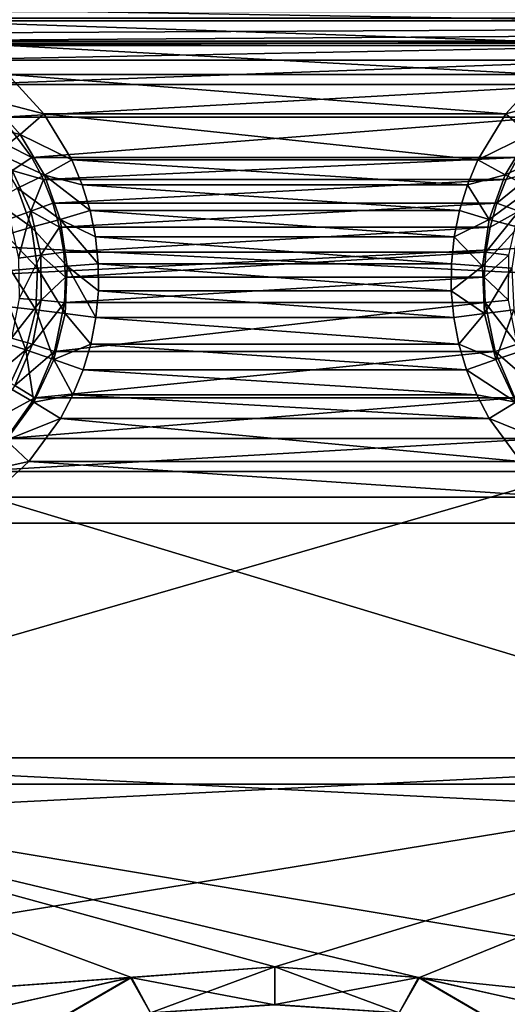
# Model space of a CAD drawing. Header units: metres. Extents: x -109 to 109, y -63 to 140.
# Tile 286 of 480: x -3.71 to 3.38, y 44.41 to 58.73. Entities that reach past the tile are written whole.
import ezdxf

# ---------------------------------------------------------------- set-up
doc = ezdxf.new("R2010")
doc.units = ezdxf.units.M
doc.layers.add('solid_502308_SW0001', color=7, linetype='CONTINUOUS')

msp = doc.modelspace()

# ---------------------------------------------------------------- linework, layer by layer
at = {"layer": 'solid_502308_SW0001'}
for points in [[(-55.98008, 58.843361, -14.315237), (-56.301567, 58.27729, -14.351402), (55.98008, 58.843361, -14.315237)], [(-6.556997, 58.418308, -14.342513), (55.98008, 58.843361, -14.315237), (-56.301567, 58.27729, -14.351402)], [(-6.556997, 58.418308, -14.342513), (6.556997, 58.418308, -14.342513), (55.98008, 58.843361, -14.315237)], [(-5.953861, 58.897896, 14.311686), (5.953861, 58.897896, 14.311686), (5.206099, 58.715946, 14.323489)], [(-5.953861, 58.897896, 14.311686), (5.206099, 58.715946, 14.323489), (-5.206099, 58.715946, 14.323489)], [(-76.5, 51.408573, 18.0905), (76.5, 51.408573, 18.0905), (70.599335, 58.754673, 17.727995)], [(-70.599335, 58.754673, 17.727995), (-76.5, 51.408573, 18.0905), (70.599335, 58.754673, 17.727995)], [(-76.5, 51.408573, -18.0905), (-70.59935, 58.754658, -17.727995), (76.5, 51.408573, -18.0905)], [(-70.59935, 58.754658, -17.727995), (70.599335, 58.754677, -17.727993), (76.5, 51.408573, -18.0905)], [(-5.206099, 58.715946, 14.323489), (5.206099, 58.715946, 14.323489), (4.506425, 58.390358, 14.344281)], [(-5.206099, 58.715946, 14.323489), (4.506425, 58.390358, 14.344281), (-4.506425, 58.390358, 14.344281)], [(-5.839235, 58.354717, -14.346531), (6.556997, 58.418308, -14.342513), (-6.556997, 58.418308, -14.342513)], [(-5.839235, 58.354717, -14.346531), (5.839235, 58.354717, -14.346531), (6.556997, 58.418308, -14.342513)], [(-5.149163, 58.142323, -14.359836), (5.839235, 58.354717, -14.346531), (-5.839235, 58.354717, -14.346531)], [(-5.149163, 58.142323, -14.359836), (5.149163, 58.142323, -14.359836), (5.839235, 58.354717, -14.346531)], [(-4.506425, 58.390358, 14.344281), (4.506425, 58.390358, 14.344281), (3.88187, 57.93256, 14.372799)], [(-4.506425, 58.390358, 14.344281), (3.88187, 57.93256, 14.372799), (-3.88187, 57.93256, 14.372799)], [(-4.517148, 57.789806, -14.38152), (5.149163, 58.142323, -14.359836), (-5.149163, 58.142323, -14.359836)], [(-4.517148, 57.789806, -14.38152), (4.517148, 57.789806, -14.38152), (5.149163, 58.142323, -14.359836)], [(-3.88187, 57.93256, 14.372799), (-3.35695, 57.359375, 14.407325), (-4.160896, 57.570889, 14.342772)], [(-3.88187, 57.93256, 14.372799), (3.88187, 57.93256, 14.372799), (3.35695, 57.359375, 14.407325)], [(-3.88187, 57.93256, 14.372799), (3.35695, 57.359375, 14.407325), (-3.35695, 57.359375, 14.407325)], [(3.35695, 57.359375, 14.407325), (3.88187, 57.93256, 14.372799), (4.159399, 57.572567, 14.343188)], [(-3.970763, 57.31179, -14.410132), (4.517148, 57.789806, -14.38152), (-4.517148, 57.789806, -14.38152)], [(-3.970763, 57.31179, -14.410132), (3.970763, 57.31179, -14.410132), (4.517148, 57.789806, -14.38152)], [(-4.160896, 57.570889, 14.342772), (-3.702231, 57.061104, 14.372733), (-4.449927, 57.243298, 14.208779)], [(-3.35695, 57.359375, 14.407325), (-3.702231, 57.061104, 14.372733), (-4.160896, 57.570889, 14.342772)], [(3.35695, 57.359375, 14.407325), (4.159399, 57.572567, 14.343188), (3.700442, 57.062462, 14.373172)], [(-3.534531, 56.728245, -14.443826), (-3.970763, 57.31179, -14.410132), (-4.20744, 57.065441, -14.38559)], [(-3.534531, 56.728245, -14.443826), (3.970763, 57.31179, -14.410132), (-3.970763, 57.31179, -14.410132)], [(-3.35695, 57.359375, 14.407325), (-2.952576, 56.692326, 14.445855), (-3.702231, 57.061104, 14.372733)], [(-3.534531, 56.728245, -14.443826), (3.534531, 56.728245, -14.443826), (3.970763, 57.31179, -14.410132)], [(-3.35695, 57.359375, 14.407325), (3.35695, 57.359375, 14.407325), (2.952576, 56.692326, 14.445855)], [(-3.35695, 57.359375, 14.407325), (2.952576, 56.692326, 14.445855), (-2.952576, 56.692326, 14.445855)], [(2.952576, 56.692326, 14.445855), (3.35695, 57.359375, 14.407325), (3.700442, 57.062462, 14.373172)], [(-3.702231, 57.061104, 14.372733), (-4.047804, 56.796104, 14.234317), (-4.449927, 57.243298, 14.208779)], [(-3.534531, 56.728245, -14.443826), (-4.20744, 57.065441, -14.38559), (-3.819028, 56.540089, -14.415428)], [(-3.702231, 57.061104, 14.372733), (-3.351021, 56.471539, 14.406114), (-4.047804, 56.796104, 14.234317)], [(-2.952576, 56.692326, 14.445855), (-3.351021, 56.471539, 14.406114), (-3.702231, 57.061104, 14.372733)], [(2.952576, 56.692326, 14.445855), (3.700442, 57.062462, 14.373172), (3.349007, 56.472523, 14.406576)], [(3.349007, 56.472523, 14.406576), (3.700442, 57.062462, 14.373172), (4.046156, 56.797386, 14.235252)], [(-3.351021, 56.471539, 14.406114), (-3.739858, 56.278885, 14.262941), (-4.047804, 56.796104, 14.234317)], [(-3.364403, 56.404835, -14.461913), (-3.534531, 56.728245, -14.443826), (-3.819028, 56.540089, -14.415428)], [(-3.364403, 56.404835, -14.461913), (3.534531, 56.728245, -14.443826), (-3.534531, 56.728245, -14.443826)], [(-3.364403, 56.404835, -14.461913), (3.364403, 56.404835, -14.461913), (3.534531, 56.728245, -14.443826)], [(3.349007, 56.472523, 14.406576), (4.046156, 56.797386, 14.235252), (3.738003, 56.279819, 14.2639)], [(3.817592, 56.540958, -14.415767), (3.534531, 56.728245, -14.443826), (3.364403, 56.404835, -14.461913)], [(-2.952576, 56.692326, 14.445855), (-2.801053, 56.331406, 14.465962), (-3.351021, 56.471539, 14.406114)], [(-2.952576, 56.692326, 14.445855), (2.952576, 56.692326, 14.445855), (2.801053, 56.331406, 14.465962)], [(-2.952576, 56.692326, 14.445855), (2.801053, 56.331406, 14.465962), (-2.801053, 56.331406, 14.465962)], [(2.801053, 56.331406, 14.465962), (2.952576, 56.692326, 14.445855), (3.349007, 56.472523, 14.406576)], [(-3.853073, 55.836208, -14.338561), (-3.547654, 55.945381, -14.447888), (-3.819028, 56.540089, -14.415428)], [(-3.364403, 56.404835, -14.461913), (-3.819028, 56.540089, -14.415428), (-3.547654, 55.945381, -14.447888)], [(-3.351021, 56.471539, 14.406114), (-3.120432, 55.824722, 14.441168), (-3.739858, 56.278885, 14.262941)], [(-2.685426, 55.956947, 14.486275), (-3.120432, 55.824722, 14.441168), (-3.351021, 56.471539, 14.406114)], [(-2.801053, 56.331406, 14.465962), (-2.685426, 55.956947, 14.486275), (-3.351021, 56.471539, 14.406114)], [(2.801053, 56.331406, 14.465962), (3.349007, 56.472523, 14.406576), (3.118272, 55.825294, 14.441656)], [(3.118272, 55.825294, 14.441656), (3.349007, 56.472523, 14.406576), (3.738003, 56.279819, 14.2639)], [(3.817592, 56.540958, -14.415767), (3.364403, 56.404835, -14.461913), (3.228893, 56.06509, -14.480466)], [(3.546072, 55.945934, -14.448246), (3.817592, 56.540958, -14.415767), (3.228893, 56.06509, -14.480466)], [(-3.739858, 56.278885, 14.262941), (-3.537669, 55.711433, 14.29322), (-4.087017, 56.100719, 14.025146)], [(-3.120432, 55.824722, 14.441168), (-3.537669, 55.711433, 14.29322), (-3.739858, 56.278885, 14.262941)], [(-3.228893, 56.06509, -14.480466), (-3.364403, 56.404835, -14.461913), (-3.547654, 55.945381, -14.447888)], [(-3.228893, 56.06509, -14.480466), (3.364403, 56.404835, -14.461913), (-3.364403, 56.404835, -14.461913)], [(-3.228893, 56.06509, -14.480466), (3.228893, 56.06509, -14.480466), (3.364403, 56.404835, -14.461913)], [(-2.801053, 56.331406, 14.465962), (2.801053, 56.331406, 14.465962), (2.685426, 55.956947, 14.486275)], [(-2.801053, 56.331406, 14.465962), (2.685426, 55.956947, 14.486275), (-2.685426, 55.956947, 14.486275)], [(2.685426, 55.956947, 14.486275), (2.801053, 56.331406, 14.465962), (3.118272, 55.825294, 14.441656)], [(3.118272, 55.825294, 14.441656), (3.738003, 56.279819, 14.2639), (3.535679, 55.711987, 14.294201)], [(-3.537669, 55.711433, 14.29322), (-3.910177, 55.604446, 14.051143), (-4.087017, 56.100719, 14.025146)], [(-3.129631, 55.712746, -14.49922), (-3.228893, 56.06509, -14.480466), (-3.547654, 55.945381, -14.447888)], [(-3.129631, 55.712746, -14.49922), (3.228893, 56.06509, -14.480466), (-3.228893, 56.06509, -14.480466)], [(-3.129631, 55.712746, -14.49922), (3.129631, 55.712746, -14.49922), (3.228893, 56.06509, -14.480466)], [(3.546072, 55.945934, -14.448246), (3.228893, 56.06509, -14.480466), (3.129631, 55.712746, -14.49922)], [(-3.724963, 55.263741, -14.368196), (-3.547654, 55.945381, -14.447888), (-3.853073, 55.836208, -14.338561)], [(-3.724963, 55.263741, -14.368196), (-3.404807, 55.307175, -14.481172), (-3.547654, 55.945381, -14.447888)], [(-3.129631, 55.712746, -14.49922), (-3.547654, 55.945381, -14.447888), (-3.404807, 55.307175, -14.481172)], [(-2.685426, 55.956947, 14.486275), (-2.607105, 55.572666, 14.506538), (-3.120432, 55.824722, 14.441168)], [(-2.685426, 55.956947, 14.486275), (2.685426, 55.956947, 14.486275), (2.607105, 55.572666, 14.506538)], [(-2.685426, 55.956947, 14.486275), (2.607105, 55.572666, 14.506538), (-2.607105, 55.572666, 14.506538)], [(2.607105, 55.572666, 14.506538), (2.685426, 55.956947, 14.486275), (3.118272, 55.825294, 14.441656)], [(3.546072, 55.945934, -14.448246), (3.129631, 55.712746, -14.49922), (3.067791, 55.351746, -14.517921)], [(3.403149, 55.307388, -14.481548), (3.546072, 55.945934, -14.448246), (3.067791, 55.351746, -14.517921)], [(-3.537669, 55.711433, 14.29322), (-3.448804, 55.11536, 14.32375), (-3.910177, 55.604446, 14.051143)], [(-3.120432, 55.824722, 14.441168), (-3.019078, 55.145256, 14.47622), (-3.537669, 55.711433, 14.29322)], [(-3.019078, 55.145256, 14.47622), (-3.448804, 55.11536, 14.32375), (-3.537669, 55.711433, 14.29322)], [(-3.067791, 55.351746, -14.517921), (-3.129631, 55.712746, -14.49922), (-3.404807, 55.307175, -14.481172)], [(-3.067791, 55.351746, -14.517921), (3.129631, 55.712746, -14.49922), (-3.129631, 55.712746, -14.49922)], [(-2.566769, 55.182304, 14.52652), (-3.019078, 55.145256, 14.47622), (-3.120432, 55.824722, 14.441168)], [(-2.607105, 55.572666, 14.506538), (-2.566769, 55.182304, 14.52652), (-3.120432, 55.824722, 14.441168)], [(-3.067791, 55.351746, -14.517921), (3.067791, 55.351746, -14.517921), (3.129631, 55.712746, -14.49922)], [(2.607105, 55.572666, 14.506538), (3.118272, 55.825294, 14.441656), (3.016853, 55.145393, 14.476731)], [(3.016853, 55.145393, 14.476731), (3.118272, 55.825294, 14.441656), (3.535679, 55.711987, 14.294201)], [(3.016853, 55.145393, 14.476731), (3.535679, 55.711987, 14.294201), (3.446754, 55.115517, 14.324753)], [(-3.448804, 55.11536, 14.32375), (-3.832456, 55.083168, 14.077618), (-3.910177, 55.604446, 14.051143)], [(-2.607105, 55.572666, 14.506538), (2.607105, 55.572666, 14.506538), (2.566769, 55.182304, 14.52652)], [(-2.607105, 55.572666, 14.506538), (2.566769, 55.182304, 14.52652), (-2.566769, 55.182304, 14.52652)], [(2.566769, 55.182304, 14.52652), (2.607105, 55.572666, 14.506538), (3.016853, 55.145393, 14.476731)], [(-3.717576, 54.677006, -14.397296), (-3.404807, 55.307175, -14.481172), (-3.724963, 55.263741, -14.368196)], [(-3.717576, 54.677006, -14.397296), (-3.396568, 54.65303, -14.513629), (-3.404807, 55.307175, -14.481172)], [(-3.044029, 54.986248, -14.536327), (-3.067791, 55.351746, -14.517921), (-3.404807, 55.307175, -14.481172)], [(-3.044029, 54.986248, -14.536327), (-3.404807, 55.307175, -14.481172), (-3.396568, 54.65303, -14.513629)], [(-3.044029, 54.986248, -14.536327), (3.067791, 55.351746, -14.517921), (-3.067791, 55.351746, -14.517921)], [(-3.044029, 54.986248, -14.536327), (3.044029, 54.986248, -14.536327), (3.067791, 55.351746, -14.517921)], [(3.403149, 55.307388, -14.481548), (3.067791, 55.351746, -14.517921), (3.044029, 54.986248, -14.536327)], [(3.394906, 54.652897, -14.514023), (3.403149, 55.307388, -14.481548), (3.044029, 54.986248, -14.536327)], [(-3.019078, 55.145256, 14.47622), (-3.05062, 54.458885, 14.509796), (-3.448804, 55.11536, 14.32375)], [(-2.601363, 54.399399, 14.564766), (-3.05062, 54.458885, 14.509796), (-3.019078, 55.145256, 14.47622)], [(-2.566769, 55.182304, 14.52652), (-2.564847, 54.789852, 14.545998), (-3.019078, 55.145256, 14.47622)], [(-2.564847, 54.789852, 14.545998), (-2.601363, 54.399399, 14.564766), (-3.019078, 55.145256, 14.47622)], [(-2.566769, 55.182304, 14.52652), (2.566769, 55.182304, 14.52652), (2.564847, 54.789852, 14.545998)], [(-2.566769, 55.182304, 14.52652), (2.564847, 54.789852, 14.545998), (-2.564847, 54.789852, 14.545998)], [(2.564847, 54.789852, 14.545998), (2.566769, 55.182304, 14.52652), (3.016853, 55.145393, 14.476731)], [(2.564847, 54.789852, 14.545998), (3.016853, 55.145393, 14.476731), (3.048415, 54.458591, 14.510328)], [(3.048415, 54.458591, 14.510328), (3.016853, 55.145393, 14.476731), (3.446754, 55.115517, 14.324753)], [(-3.476468, 54.51329, 14.353271), (-3.85665, 54.556702, 14.103502), (-3.832456, 55.083168, 14.077618)], [(-3.448804, 55.11536, 14.32375), (-3.476468, 54.51329, 14.353271), (-3.832456, 55.083168, 14.077618)], [(-3.05062, 54.458885, 14.509796), (-3.476468, 54.51329, 14.353271), (-3.448804, 55.11536, 14.32375)], [(-3.058606, 54.620502, -14.554213), (-3.044029, 54.986248, -14.536327), (-3.396568, 54.65303, -14.513629)], [(-3.058606, 54.620502, -14.554213), (3.058606, 54.620502, -14.554213), (3.044029, 54.986248, -14.536327)], [(-3.058606, 54.620502, -14.554213), (3.044029, 54.986248, -14.536327), (-3.044029, 54.986248, -14.536327)], [(3.394906, 54.652897, -14.514023), (3.044029, 54.986248, -14.536327), (3.058606, 54.620502, -14.554213)], [(3.048415, 54.458591, 14.510328), (3.446754, 55.115517, 14.324753), (3.474437, 54.513046, 14.354293)], [(-2.564847, 54.789852, 14.545998), (2.601363, 54.399399, 14.564766), (-2.601363, 54.399399, 14.564766)], [(-2.564847, 54.789852, 14.545998), (2.564847, 54.789852, 14.545998), (2.601363, 54.399399, 14.564766)], [(2.601363, 54.399399, 14.564766), (2.564847, 54.789852, 14.545998), (3.048415, 54.458591, 14.510328)], [(-3.619699, 53.928009, 14.380698), (-3.981902, 54.044975, 14.127837), (-3.85665, 54.556702, 14.103502)], [(-3.476468, 54.51329, 14.353271), (-3.619699, 53.928009, 14.380698), (-3.85665, 54.556702, 14.103502)], [(-3.831367, 54.101429, -14.424579), (-3.396568, 54.65303, -14.513629), (-3.717576, 54.677006, -14.397296)], [(-3.831367, 54.101429, -14.424579), (-3.523461, 54.01128, -14.543829), (-3.396568, 54.65303, -14.513629)], [(-3.058606, 54.620502, -14.554213), (-3.396568, 54.65303, -14.513629), (-3.523461, 54.01128, -14.543829)], [(-3.201521, 53.904427, -14.587686), (-3.058606, 54.620502, -14.554213), (-3.523461, 54.01128, -14.543829)], [(-3.201521, 53.904427, -14.587686), (3.201521, 53.904427, -14.587686), (3.058606, 54.620502, -14.554213)], [(-3.201521, 53.904427, -14.587686), (3.058606, 54.620502, -14.554213), (-3.058606, 54.620502, -14.554213)], [(3.521867, 54.010803, -14.544238), (3.394906, 54.652897, -14.514023), (3.058606, 54.620502, -14.554213)], [(3.521867, 54.010803, -14.544238), (3.058606, 54.620502, -14.554213), (3.201521, 53.904427, -14.587686)], [(-3.213981, 53.791584, 14.540671), (-3.619699, 53.928009, 14.380698), (-3.476468, 54.51329, 14.353271)], [(-3.05062, 54.458885, 14.509796), (-3.213981, 53.791584, 14.540671), (-3.476468, 54.51329, 14.353271)], [(-2.675869, 54.014881, 14.582656), (-3.213981, 53.791584, 14.540671), (-3.05062, 54.458885, 14.509796)], [(-2.601363, 54.399399, 14.564766), (-2.675869, 54.014881, 14.582656), (-3.05062, 54.458885, 14.509796)], [(2.675869, 54.014881, 14.582656), (2.601363, 54.399399, 14.564766), (3.048415, 54.458591, 14.510328)], [(2.675869, 54.014881, 14.582656), (3.048415, 54.458591, 14.510328), (3.21188, 53.790867, 14.541221)], [(3.21188, 53.790867, 14.541221), (3.048415, 54.458591, 14.510328), (3.474437, 54.513046, 14.354293)], [(3.21188, 53.790867, 14.541221), (3.474437, 54.513046, 14.354293), (3.617764, 53.927372, 14.381738)], [(-2.601363, 54.399399, 14.564766), (2.675869, 54.014881, 14.582656), (-2.675869, 54.014881, 14.582656)], [(-2.601363, 54.399399, 14.564766), (2.601363, 54.399399, 14.564766), (2.675869, 54.014881, 14.582656)], [(-4.061319, 53.562111, -14.449001), (-3.523461, 54.01128, -14.543829), (-3.831367, 54.101429, -14.424579)], [(-4.061319, 53.562111, -14.449001), (-3.779937, 53.409882, -14.570654), (-3.523461, 54.01128, -14.543829)], [(-3.619699, 53.928009, 14.380698), (-3.873289, 53.381813, 14.405159), (-3.981902, 54.044975, 14.127837)], [(-3.201521, 53.904427, -14.587686), (-3.523461, 54.01128, -14.543829), (-3.779937, 53.409882, -14.570654)], [(-2.675869, 54.014881, 14.582656), (-2.787505, 53.639751, 14.599542), (-3.213981, 53.791584, 14.540671)], [(-2.675869, 54.014881, 14.582656), (2.787505, 53.639751, 14.599542), (-2.787505, 53.639751, 14.599542)], [(-2.675869, 54.014881, 14.582656), (2.675869, 54.014881, 14.582656), (2.787505, 53.639751, 14.599542)], [(2.787505, 53.639751, 14.599542), (2.675869, 54.014881, 14.582656), (3.21188, 53.790867, 14.541221)], [(3.77848, 53.409084, -14.571075), (3.521867, 54.010803, -14.544238), (3.201521, 53.904427, -14.587686)], [(-3.503242, 53.168781, 14.567909), (-3.873289, 53.381813, 14.405159), (-3.619699, 53.928009, 14.380698)], [(-3.489862, 53.234451, -14.617156), (-3.201521, 53.904427, -14.587686), (-3.779937, 53.409882, -14.570654)], [(-3.213981, 53.791584, 14.540671), (-3.503242, 53.168781, 14.567909), (-3.619699, 53.928009, 14.380698)], [(-3.489862, 53.234451, -14.617156), (3.489862, 53.234451, -14.617156), (3.201521, 53.904427, -14.587686)], [(-3.489862, 53.234451, -14.617156), (3.201521, 53.904427, -14.587686), (-3.201521, 53.904427, -14.587686)], [(3.77848, 53.409084, -14.571075), (3.201521, 53.904427, -14.587686), (3.489862, 53.234451, -14.617156)], [(3.501326, 53.167667, 14.568474), (3.21188, 53.790867, 14.541221), (3.617764, 53.927372, 14.381738)], [(-2.935482, 53.277378, 14.615321), (-3.503242, 53.168781, 14.567909), (-3.213981, 53.791584, 14.540671)], [(-2.787505, 53.639751, 14.599542), (-2.935482, 53.277378, 14.615321), (-3.213981, 53.791584, 14.540671)], [(2.787505, 53.639751, 14.599542), (3.21188, 53.790867, 14.541221), (3.501326, 53.167667, 14.568474)], [(-2.787505, 53.639751, 14.599542), (2.935482, 53.277378, 14.615321), (-2.935482, 53.277378, 14.615321)], [(-2.787505, 53.639751, 14.599542), (2.787505, 53.639751, 14.599542), (2.935482, 53.277378, 14.615321)], [(2.935482, 53.277378, 14.615321), (2.787505, 53.639751, 14.599542), (3.501326, 53.167667, 14.568474)], [(-3.489862, 53.234451, -14.617156), (-3.779937, 53.409882, -14.570654), (-4.155472, 52.874592, -14.593347)], [(-3.503242, 53.168781, 14.567909), (-3.907518, 52.614296, 14.590885), (-3.873289, 53.381813, 14.405159)], [(-2.935482, 53.277378, 14.615321), (-3.118128, 52.931473, 14.629896), (-3.503242, 53.168781, 14.567909)], [(-2.935482, 53.277378, 14.615321), (3.118128, 52.931473, 14.629896), (-3.118128, 52.931473, 14.629896)], [(-2.935482, 53.277378, 14.615321), (2.935482, 53.277378, 14.615321), (3.118128, 52.931473, 14.629896)], [(3.118128, 52.931473, 14.629896), (2.935482, 53.277378, 14.615321), (3.501326, 53.167667, 14.568474)], [(-3.90812, 52.643162, -14.64168), (-3.489862, 53.234451, -14.617156), (-4.155472, 52.874592, -14.593347)], [(-3.90812, 52.643162, -14.64168), (3.90812, 52.643162, -14.64168), (3.489862, 53.234451, -14.617156)], [(-3.90812, 52.643162, -14.64168), (3.489862, 53.234451, -14.617156), (-3.489862, 53.234451, -14.617156)], [(-3.118128, 52.931473, 14.629896), (-3.907518, 52.614296, 14.590885), (-3.503242, 53.168781, 14.567909)], [(3.118128, 52.931473, 14.629896), (3.501326, 53.167667, 14.568474), (3.90586, 52.612831, 14.59146)], [(-3.118128, 52.931473, 14.629896), (-3.577624, 52.305126, 14.655075), (-3.907518, 52.614296, 14.590885)], [(-3.118128, 52.931473, 14.629896), (3.577624, 52.305126, 14.655075), (-3.577624, 52.305126, 14.655075)], [(-3.118128, 52.931473, 14.629896), (3.118128, 52.931473, 14.629896), (3.577624, 52.305126, 14.655075)], [(3.577624, 52.305126, 14.655075), (3.118128, 52.931473, 14.629896), (3.90586, 52.612831, 14.59146)], [(-4.429477, 52.159313, -14.660713), (4.429477, 52.159313, -14.660713), (3.90812, 52.643162, -14.64168)], [(-3.90812, 52.643162, -14.64168), (-4.429477, 52.159313, -14.660713), (3.90812, 52.643162, -14.64168)], [(-3.577624, 52.305126, 14.655075), (-4.395741, 52.128567, 14.615961), (-3.907518, 52.614296, 14.590885)], [(-3.577624, 52.305126, 14.655075), (-4.140282, 51.788261, 14.674678), (-4.395741, 52.128567, 14.615961)], [(-3.577624, 52.305126, 14.655075), (4.140282, 51.788261, 14.674678), (-4.140282, 51.788261, 14.674678)], [(-3.577624, 52.305126, 14.655075), (3.577624, 52.305126, 14.655075), (4.140282, 51.788261, 14.674678)], [(-9.964128, 47.996174, -14.786011), (9.964128, 47.996174, -14.786011), (4.429477, 52.159313, -14.660713)], [(-9.964128, 47.996174, -14.786011), (4.429477, 52.159313, -14.660713), (-4.429477, 52.159313, -14.660713)], [(-4.140282, 51.788261, 14.674678), (9.677472, 47.61515, 14.794038), (-9.677472, 47.61515, 14.794038)], [(-4.140282, 51.788261, 14.674678), (4.140282, 51.788261, 14.674678), (9.677472, 47.61515, 14.794038)], [(-76.5, 43.676754, 18.243267), (76.5, 43.676754, 18.243267), (76.5, 51.408573, 18.0905)], [(-76.5, 51.408573, 18.0905), (-76.5, 43.676754, 18.243267), (76.5, 51.408573, 18.0905)], [(-76.5, 51.408573, -18.0905), (76.5, 51.408573, -18.0905), (76.5, 43.676754, -18.243267)], [(-76.5, 43.676754, -18.243267), (-76.5, 51.408573, -18.0905), (76.5, 43.676754, -18.243267)], [(-15.506691, 43.830093, -14.842466), (0, 44.956623, -14.833999), (9.964128, 47.996174, -14.786011)], [(-15.506691, 43.830093, -14.842466), (9.964128, 47.996174, -14.786011), (-9.964128, 47.996174, -14.786011)], [(2.101227, 44.801338, -14.835465), (9.964128, 47.996174, -14.786011), (0, 44.956623, -14.833999)], [(4.15874, 44.33849, -14.839269), (9.964128, 47.996174, -14.786011), (2.101227, 44.801338, -14.835465)], [(-9.677472, 47.61515, 14.794038), (9.677472, 47.61515, 14.794038), (15.221774, 43.439705, 14.844226)], [(-9.677472, 47.61515, 14.794038), (15.221774, 43.439705, 14.844226), (2.086681, 44.803509, 14.835445)], [(-9.677472, 47.61515, 14.794038), (2.086681, 44.803509, 14.835445), (0, 44.956623, 14.833999)], [(-2.086681, 44.803509, 14.835445), (-9.677472, 47.61515, 14.794038), (0, 44.956623, 14.833999)], [(-4.147206, 44.341969, 14.839244), (-9.677472, 47.61515, 14.794038), (-2.086681, 44.803509, 14.835445)], [(-2.101227, 44.801338, -14.835465), (0, 44.956623, -14.833999), (-15.506691, 43.830093, -14.842466)], [(-2.101227, 44.801338, -14.835465), (0, 44.408516, -14.778645), (0, 44.956623, -14.833999)], [(-1.80628, 44.292084, 14.780087), (-2.086681, 44.803509, 14.835445), (0, 44.956623, 14.833999)], [(-1.80628, 44.292084, 14.780087), (0, 44.956623, 14.833999), (0, 44.411213, 14.779222)], [(0, 44.956623, -14.833999), (0, 44.408516, -14.778645), (1.806029, 44.291103, -14.779872)], [(2.101227, 44.801338, -14.835465), (0, 44.956623, -14.833999), (1.806029, 44.291103, -14.779872)], [(2.086681, 44.803509, 14.835445), (0, 44.411213, 14.779222), (0, 44.956623, 14.833999)], [(-2.101227, 44.801338, -14.835465), (-15.506691, 43.830093, -14.842466), (-4.15874, 44.33849, -14.839269)], [(-3.582386, 43.939396, -14.782922), (-2.101227, 44.801338, -14.835465), (-4.15874, 44.33849, -14.839269)], [(-3.581907, 43.936699, 14.782337), (-4.147206, 44.341969, 14.839244), (-2.086681, 44.803509, 14.835445)], [(-3.582386, 43.939396, -14.782922), (-1.80599, 44.290806, -14.779808), (-2.101227, 44.801338, -14.835465)], [(-1.80628, 44.292084, 14.780087), (-3.581907, 43.936699, 14.782337), (-2.086681, 44.803509, 14.835445)], [(-1.80599, 44.290806, -14.779808), (0, 44.408516, -14.778645), (-2.101227, 44.801338, -14.835465)], [(2.086681, 44.803509, 14.835445), (1.806241, 44.291786, 14.780024), (0, 44.411213, 14.779222)], [(2.101227, 44.801338, -14.835465), (1.806029, 44.291103, -14.779872), (3.582541, 43.939976, -14.783051)], [(2.086681, 44.803509, 14.835445), (3.581752, 43.936119, 14.782207), (1.806241, 44.291786, 14.780024)], [(2.086681, 44.803509, 14.835445), (15.221774, 43.439705, 14.844226), (4.147206, 44.341969, 14.839244)], [(2.086681, 44.803509, 14.835445), (4.147206, 44.341969, 14.839244), (3.581752, 43.936119, 14.782207)], [(4.15874, 44.33849, -14.839269), (2.101227, 44.801338, -14.835465), (3.582541, 43.939976, -14.783051)]]:
    msp.add_3dface(points, dxfattribs=at)

doc.saveas('drawing.dxf')
